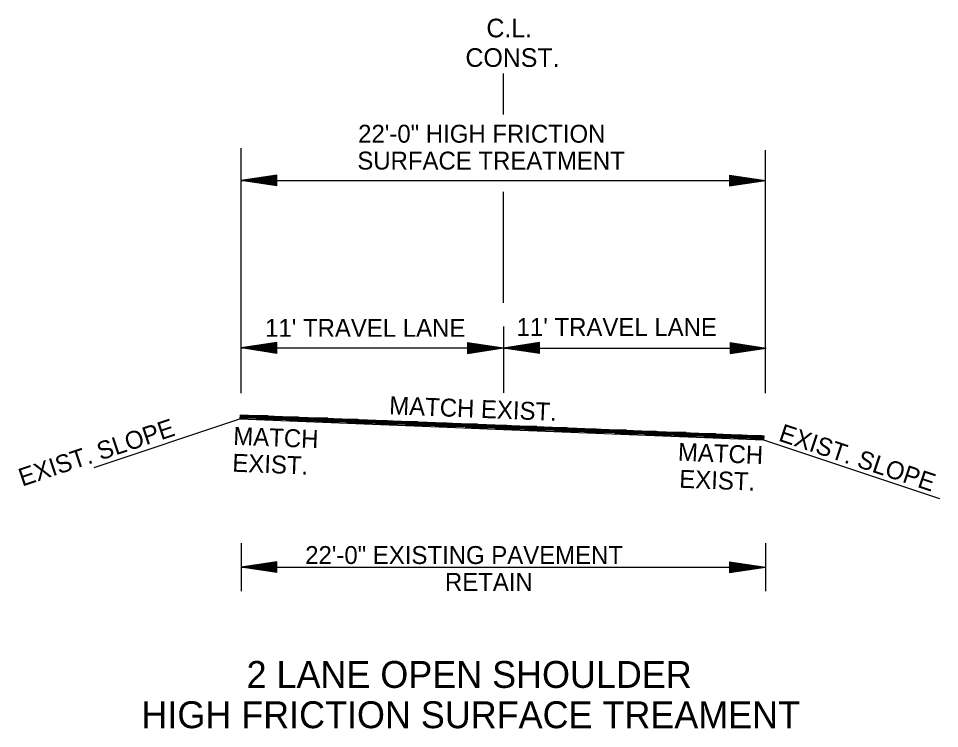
# Model space of a CAD drawing. Extents: x 2263886 to 2266026, y -3122850 to -3121850.
# Drawn here: x 2265107.09 to 2265145.66, y -3122479.7 to -3122449.97 of the extents above; entities that cross this region are included whole.
import ezdxf

# ---------------------------------------------------------------- set-up
doc = ezdxf.new("R2010")
doc.units = 0
doc.layers.add('Default', color=7, linetype='Continuous')
doc.layers.add('R_Border Prem', color=7, linetype='Continuous')

msp = doc.modelspace()

# ---------------------------------------------------------------- linework, layer by layer
at = {"layer": 'R_Border Prem'}
for p, q in [((2265127.401, -3122453.991), (2265127.401, -3122452.273)), ((2265116.407, -3122465.651), (2265116.407, -3122455.402)), ((2265138.372, -3122465.651), (2265138.372, -3122455.491)), ((2265117.907, -3122456.528), (2265116.407, -3122456.753)), ((2265117.907, -3122456.566), (2265116.658, -3122456.753)), ((2265117.907, -3122456.604), (2265116.916, -3122456.753)), ((2265117.907, -3122456.978), (2265117.907, -3122456.528)), ((2265136.872, -3122456.528), (2265138.372, -3122456.753)), ((2265136.872, -3122456.528), (2265136.872, -3122456.978)), ((2265136.872, -3122456.566), (2265138.121, -3122456.753)), ((2265136.872, -3122456.604), (2265137.863, -3122456.753)), ((2265116.407, -3122456.753), (2265138.372, -3122456.753)), ((2265117.907, -3122456.978), (2265116.407, -3122456.753)), ((2265117.907, -3122456.941), (2265116.658, -3122456.753)), ((2265117.907, -3122456.903), (2265116.916, -3122456.753)), ((2265117.907, -3122456.642), (2265117.166, -3122456.753)), ((2265117.907, -3122456.865), (2265117.166, -3122456.753)), ((2265117.907, -3122456.68), (2265117.42, -3122456.753)), ((2265117.907, -3122456.826), (2265117.42, -3122456.753)), ((2265117.907, -3122456.718), (2265117.67, -3122456.753)), ((2265117.907, -3122456.789), (2265117.67, -3122456.753)), ((2265136.872, -3122456.642), (2265137.614, -3122456.753)), ((2265136.872, -3122456.681), (2265137.359, -3122456.753)), ((2265136.872, -3122456.718), (2265137.109, -3122456.753)), ((2265136.872, -3122456.978), (2265138.372, -3122456.753)), ((2265136.872, -3122456.827), (2265137.359, -3122456.753)), ((2265136.872, -3122456.903), (2265137.863, -3122456.753)), ((2265136.872, -3122456.941), (2265138.121, -3122456.753)), ((2265136.872, -3122456.865), (2265137.614, -3122456.753)), ((2265136.872, -3122456.789), (2265137.109, -3122456.753)), ((2265127.401, -3122461.883), (2265127.401, -3122457.228)), ((2265138.372, -3122465.651), (2265138.372, -3122462.782)), ((2265127.401, -3122462.87), (2265127.401, -3122465.65)), ((2265117.907, -3122463.541), (2265116.407, -3122463.766)), ((2265117.907, -3122463.991), (2265117.907, -3122463.541)), ((2265125.895, -3122463.541), (2265127.395, -3122463.766)), ((2265125.895, -3122463.541), (2265125.895, -3122463.991)), ((2265128.907, -3122463.543), (2265127.407, -3122463.768)), ((2265128.907, -3122463.993), (2265128.907, -3122463.543)), ((2265136.895, -3122463.543), (2265138.395, -3122463.768)), ((2265136.895, -3122463.543), (2265136.895, -3122463.993)), ((2265116.395, -3122463.766), (2265127.395, -3122463.766)), ((2265117.907, -3122463.991), (2265116.407, -3122463.766)), ((2265117.907, -3122463.578), (2265116.658, -3122463.766)), ((2265117.907, -3122463.953), (2265116.658, -3122463.766)), ((2265117.907, -3122463.617), (2265116.916, -3122463.766)), ((2265117.907, -3122463.915), (2265116.916, -3122463.766)), ((2265117.907, -3122463.654), (2265117.166, -3122463.766)), ((2265117.907, -3122463.878), (2265117.166, -3122463.766)), ((2265117.907, -3122463.692), (2265117.42, -3122463.766)), ((2265117.907, -3122463.839), (2265117.42, -3122463.766)), ((2265117.907, -3122463.731), (2265117.67, -3122463.766)), ((2265117.907, -3122463.801), (2265117.67, -3122463.766)), ((2265125.895, -3122463.578), (2265127.144, -3122463.766)), ((2265125.895, -3122463.617), (2265126.886, -3122463.766)), ((2265125.895, -3122463.654), (2265126.637, -3122463.766)), ((2265125.895, -3122463.693), (2265126.382, -3122463.766)), ((2265125.895, -3122463.731), (2265126.132, -3122463.766)), ((2265125.895, -3122463.991), (2265127.395, -3122463.766)), ((2265125.895, -3122463.839), (2265126.382, -3122463.766)), ((2265125.895, -3122463.915), (2265126.886, -3122463.766)), ((2265125.895, -3122463.953), (2265127.144, -3122463.766)), ((2265125.895, -3122463.878), (2265126.637, -3122463.766)), ((2265125.895, -3122463.801), (2265126.132, -3122463.766)), ((2265127.407, -3122463.768), (2265138.407, -3122463.768)), ((2265128.907, -3122463.993), (2265127.407, -3122463.768)), ((2265128.907, -3122463.58), (2265127.658, -3122463.768)), ((2265128.907, -3122463.955), (2265127.658, -3122463.768)), ((2265128.907, -3122463.618), (2265127.916, -3122463.768)), ((2265128.907, -3122463.917), (2265127.916, -3122463.768)), ((2265128.907, -3122463.656), (2265128.166, -3122463.768)), ((2265128.907, -3122463.879), (2265128.166, -3122463.768)), ((2265128.907, -3122463.694), (2265128.42, -3122463.768)), ((2265128.907, -3122463.84), (2265128.42, -3122463.768)), ((2265128.907, -3122463.732), (2265128.67, -3122463.768)), ((2265128.907, -3122463.803), (2265128.67, -3122463.768)), ((2265136.895, -3122463.58), (2265138.144, -3122463.768)), ((2265136.895, -3122463.618), (2265137.886, -3122463.768)), ((2265136.895, -3122463.656), (2265137.637, -3122463.768)), ((2265136.895, -3122463.695), (2265137.382, -3122463.768)), ((2265136.895, -3122463.732), (2265137.132, -3122463.768)), ((2265136.895, -3122463.993), (2265138.395, -3122463.768)), ((2265136.895, -3122463.841), (2265137.382, -3122463.768)), ((2265136.895, -3122463.917), (2265137.886, -3122463.768)), ((2265136.895, -3122463.955), (2265138.144, -3122463.768)), ((2265136.895, -3122463.879), (2265137.637, -3122463.768)), ((2265136.895, -3122463.803), (2265137.132, -3122463.768)), ((2265116.371, -3122466.562), (2265116.364, -3122466.732)), ((2265117.549, -3122466.61), (2265116.369, -3122466.61)), ((2265116.371, -3122466.562), (2265127.401, -3122467.004)), ((2265110.259, -3122468.767), (2265116.364, -3122466.732)), ((2265116.364, -3122466.732), (2265125.396, -3122467.094)), ((2265120.048, -3122466.71), (2265116.365, -3122466.71)), ((2265118.798, -3122466.66), (2265116.367, -3122466.66)), ((2265121.298, -3122466.76), (2265117.045, -3122466.76)), ((2265122.548, -3122466.81), (2265118.295, -3122466.81)), ((2265123.798, -3122466.86), (2265119.545, -3122466.86)), ((2265125.047, -3122466.91), (2265120.795, -3122466.91)), ((2265126.297, -3122466.96), (2265122.044, -3122466.96)), ((2265127.547, -3122467.01), (2265123.294, -3122467.01)), ((2265127.401, -3122467.004), (2265138.3, -3122467.44)), ((2265128.797, -3122467.06), (2265124.544, -3122467.06)), ((2265125.396, -3122467.094), (2265127.394, -3122467.174)), ((2265130.047, -3122467.11), (2265125.794, -3122467.11)), ((2265131.296, -3122467.16), (2265127.044, -3122467.16)), ((2265127.394, -3122467.174), (2265138.294, -3122467.61)), ((2265132.546, -3122467.21), (2265128.293, -3122467.21)), ((2265133.796, -3122467.26), (2265129.543, -3122467.26)), ((2265135.046, -3122467.31), (2265130.793, -3122467.31)), ((2265136.295, -3122467.36), (2265132.043, -3122467.36)), ((2265137.393, -3122467.41), (2265133.293, -3122467.41)), ((2265137.394, -3122467.404), (2265137.387, -3122467.573)), ((2265137.391, -3122467.46), (2265134.542, -3122467.46)), ((2265137.389, -3122467.51), (2265135.792, -3122467.51)), ((2265137.387, -3122467.56), (2265137.042, -3122467.56)), ((2265138.297, -3122467.537), (2265137.389, -3122467.537)), ((2265138.299, -3122467.487), (2265137.391, -3122467.487)), ((2265138.219, -3122467.437), (2265137.393, -3122467.437)), ((2265138.295, -3122467.587), (2265137.716, -3122467.587)), ((2265138.3, -3122467.44), (2265138.294, -3122467.61)), ((2265138.294, -3122467.61), (2265145.664, -3122470.066)), ((2265116.407, -3122471.942), (2265116.407, -3122473.942)), ((2265138.372, -3122471.942), (2265138.372, -3122473.942)), ((2265117.907, -3122472.717), (2265116.407, -3122472.942)), ((2265117.907, -3122472.754), (2265116.658, -3122472.942)), ((2265117.907, -3122472.792), (2265116.916, -3122472.942)), ((2265117.907, -3122473.167), (2265117.907, -3122472.717)), ((2265136.872, -3122472.717), (2265138.372, -3122472.942)), ((2265136.872, -3122472.717), (2265136.872, -3122473.167)), ((2265136.872, -3122472.754), (2265138.121, -3122472.942)), ((2265136.872, -3122472.792), (2265137.863, -3122472.942)), ((2265116.395, -3122472.942), (2265116.407, -3122472.942)), ((2265117.907, -3122473.167), (2265116.407, -3122472.942)), ((2265116.407, -3122472.942), (2265138.372, -3122472.942)), ((2265117.907, -3122473.129), (2265116.658, -3122472.942)), ((2265117.907, -3122473.091), (2265116.916, -3122472.942)), ((2265117.907, -3122472.83), (2265117.166, -3122472.942)), ((2265117.907, -3122473.053), (2265117.166, -3122472.942)), ((2265117.907, -3122472.868), (2265117.42, -3122472.942)), ((2265117.907, -3122473.014), (2265117.42, -3122472.942)), ((2265117.907, -3122472.906), (2265117.67, -3122472.942)), ((2265117.907, -3122472.977), (2265117.67, -3122472.942)), ((2265136.872, -3122472.83), (2265137.614, -3122472.942)), ((2265136.872, -3122472.869), (2265137.359, -3122472.942)), ((2265136.872, -3122472.906), (2265137.109, -3122472.942)), ((2265136.872, -3122473.167), (2265138.372, -3122472.942)), ((2265136.872, -3122473.015), (2265137.359, -3122472.942)), ((2265136.872, -3122473.091), (2265137.863, -3122472.942)), ((2265136.872, -3122473.129), (2265138.121, -3122472.942)), ((2265136.872, -3122473.053), (2265137.614, -3122472.942)), ((2265136.872, -3122472.977), (2265137.109, -3122472.942))]:
    msp.add_line(p, q, dxfattribs=at)

# ---------------------------------------------------------------- texts
at = {"layer": 'Default'}
for s, p in [('22\'-0" EXISTING PAVEMENT', (2265119.096, -3122472.809)), ('RETAIN', (2265124.948, -3122473.934))]:
    msp.add_text(s, height=0.75, dxfattribs=at).set_placement(p)
at = {"layer": 'R_Border Prem'}
for s, height, p in [('C.L.', 0.78, (2265126.685, -3122450.762)), ('CONST.', 0.78, (2265125.807, -3122451.999)), ('22\'-0" HIGH FRICTION', 0.75, (2265121.314, -3122455.172)), ('SURFACE TREATMENT', 0.75, (2265121.279, -3122456.297)), (" 11' TRAVEL LANE", 0.75, (2265117.139, -3122463.299)), (" 11' TRAVEL LANE", 0.75, (2265127.672, -3122463.264)), ('2 LANE OPEN SHOULDER', 1.125, (2265116.641, -3122477.995)), ('HIGH FRICTION SURFACE TREAMENT', 1.125, (2265112.239, -3122479.682))]:
    msp.add_text(s, height=height, dxfattribs=at).set_placement(p)
for s, rotation, p in [('MATCH EXIST.', 357.709, (2265122.603, -3122466.539)), ('EXIST. SLOPE', 18.435, (2265107.244, -3122469.569)), ('EXIST. SLOPE', 341.565, (2265138.881, -3122467.639)), ('MATCH', 357.709, (2265116.074, -3122467.818)), ('MATCH ', 357.709, (2265134.696, -3122468.485)), (' EXIST.', 357.709, (2265115.755, -3122468.931)), ('EXIST.', 357.709, (2265134.751, -3122469.614))]:
    msp.add_text(s, height=0.75, rotation=rotation, dxfattribs=at).set_placement(p)

doc.saveas('drawing.dxf')
